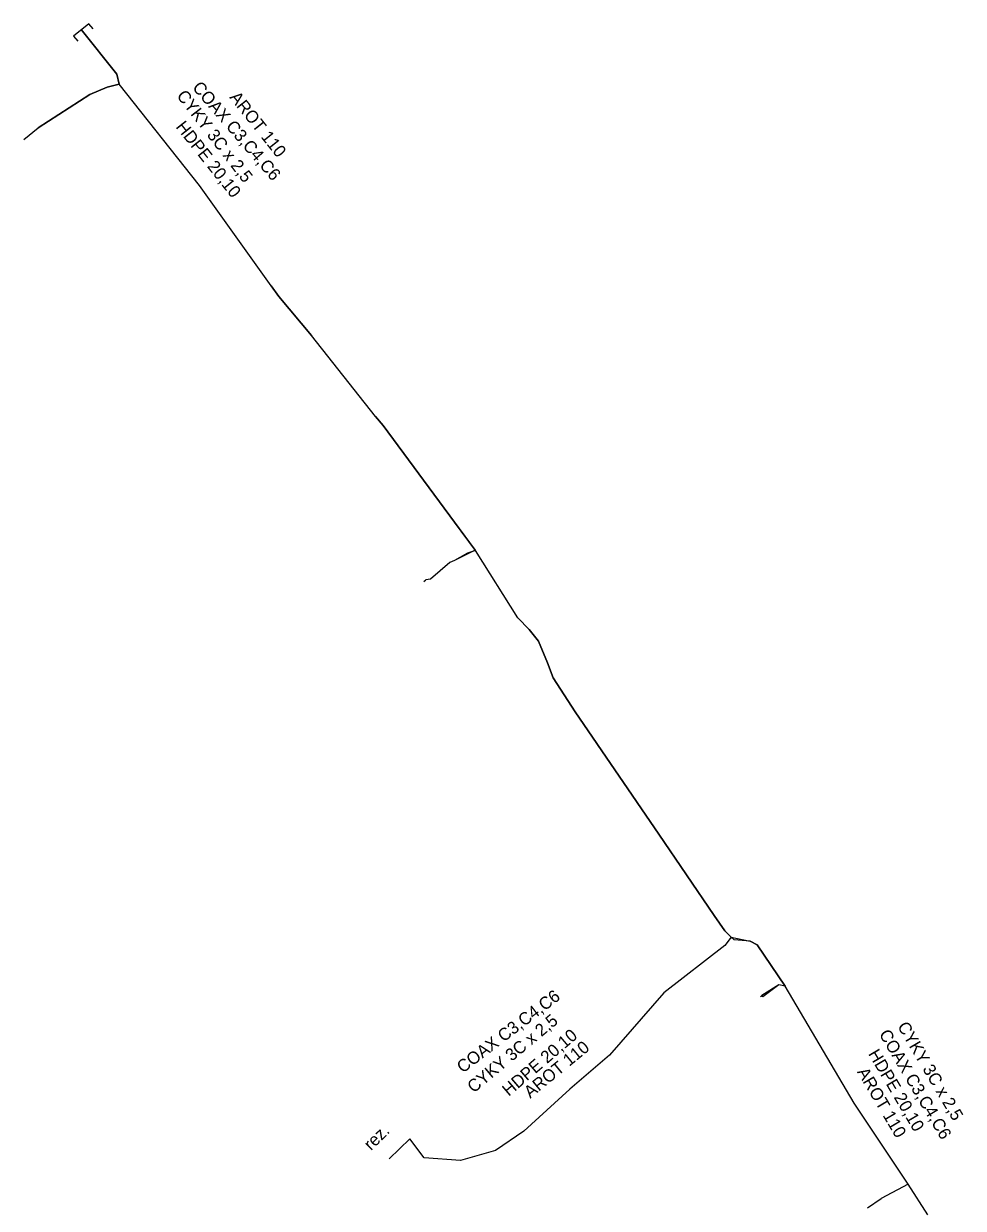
# Model space of a CAD drawing. Extents: x -651943 to -618711, y -1138561 to -1100552.
# Drawn here: x -649730.9 to -649673.8, y -1111348.2 to -1111276.2 of the extents above; entities that cross this region are included whole.
import ezdxf

# ---------------------------------------------------------------- set-up
doc = ezdxf.new("R2010")
doc.units = 0
for name, color, linetype in [('KT optika', 7, 'Continuous'), ('KT trasa', 7, 'Continuous'), ('KT zařízení', 7, 'Continuous')]:
    doc.layers.add(name, color=color, linetype=linetype)

# ---------------------------------------------------------------- blocks, each defined once
blk = doc.blocks.new('ZLB')
at = {"layer": 'KT trasa'}
blk.add_lwpolyline([(-0.12, 0), (-0.12, -0.08), (0.12, -0.08), (0.12, 0)], dxfattribs=at)
blk = doc.blocks.new('ZLB_1')
at = {"layer": 'KT optika'}
blk.add_lwpolyline([(-0.12, 0), (-0.12, -0.08), (0.12, -0.08), (0.12, 0)], dxfattribs=at)

msp = doc.modelspace()

# ---------------------------------------------------------------- linework, layer by layer
at = {"layer": 'KT optika'}
for p, q in [((-649725.21, -1111279.26), (-649727.38, -1111276.55)), ((-649725.08, -1111279.86), (-649725.21, -1111279.26)), ((-649725.79, -1111280.05), (-649725.08, -1111279.86)), ((-649720.18, -1111286.02), (-649725.08, -1111279.86)), ((-649729.99, -1111282.52), (-649726.85, -1111280.5)), ((-649726.85, -1111280.5), (-649725.79, -1111280.05)), ((-649730.872, -1111283.237), (-649729.99, -1111282.52)), ((-649715.84, -1111292.11), (-649720.18, -1111286.02)), ((-649715.36, -1111292.76), (-649715.84, -1111292.11)), ((-649713.38, -1111295.14), (-649715.36, -1111292.76)), ((-649709.49, -1111300.06), (-649713.38, -1111295.14)), ((-649709.03, -1111300.6), (-649709.49, -1111300.06)), ((-649704.69, -1111306.48), (-649709.03, -1111300.6)), ((-649703.43, -1111308.2), (-649704.69, -1111306.48)), ((-649703.9, -1111308.35), (-649704.7, -1111308.8)), ((-649703.43, -1111308.2), (-649703.9, -1111308.35)), ((-649700.84, -1111312.28), (-649703.43, -1111308.2)), ((-649704.97, -1111308.93), (-649706.15, -1111309.93)), ((-649704.7, -1111308.8), (-649704.97, -1111308.93)), ((-649706.569, -1111310.074), (-649706.43, -1111309.97)), ((-649706.15, -1111309.93), (-649706.43, -1111309.97)), ((-649700.16, -1111312.99), (-649700.84, -1111312.28)), ((-649699.6, -1111313.7), (-649700.16, -1111312.99)), ((-649699.05, -1111315.02), (-649699.6, -1111313.7)), ((-649698.7, -1111315.94), (-649699.05, -1111315.02)), ((-649697.37, -1111317.99), (-649698.7, -1111315.94)), ((-649692.28, -1111325.42), (-649697.37, -1111317.99)), ((-649688.92, -1111330.37), (-649692.28, -1111325.42)), ((-649688.27, -1111331.29), (-649688.92, -1111330.37)), ((-649687.89, -1111331.69), (-649688.28, -1111332.19)), ((-649687.89, -1111331.69), (-649688.27, -1111331.29)), ((-649687.7, -1111331.84), (-649687.89, -1111331.69)), ((-649688.28, -1111332.19), (-649691.97, -1111335.07)), ((-649686.74, -1111331.92), (-649687.7, -1111331.84)), ((-649686.3, -1111332.16), (-649686.74, -1111331.92)), ((-649684.6, -1111334.67), (-649686.3, -1111332.16)), ((-649684.98, -1111334.59), (-649686.02, -1111335.23)), ((-649684.6, -1111334.67), (-649684.98, -1111334.59)), ((-649680.42, -1111341.76), (-649684.6, -1111334.67)), ((-649691.97, -1111335.07), (-649695.27, -1111338.85)), ((-649695.27, -1111338.85), (-649697.69, -1111340.92)), ((-649697.69, -1111340.92), (-649700.49, -1111343.48)), ((-649677.13, -1111346.69), (-649680.42, -1111341.76)), ((-649707.42, -1111343.94), (-649708.66, -1111345.16)), ((-649706.53, -1111345.1), (-649707.42, -1111343.94)), ((-649700.49, -1111343.48), (-649702.21, -1111344.65)), ((-649702.21, -1111344.65), (-649704.34, -1111345.26)), ((-649704.34, -1111345.26), (-649706.53, -1111345.1)), ((-649677.13, -1111346.69), (-649678.77, -1111347.57)), ((-649675.94, -1111348.55), (-649677.13, -1111346.69)), ((-649679.607, -1111348.124), (-649678.77, -1111347.57))]:
    msp.add_line(p, q, dxfattribs=at)
at = {"layer": 'KT trasa'}
for p, q in [((-649725.21, -1111279.26), (-649727.38, -1111276.55)), ((-649725.08, -1111279.86), (-649725.21, -1111279.26)), ((-649725.79, -1111280.05), (-649725.08, -1111279.86)), ((-649720.18, -1111286.02), (-649725.08, -1111279.86)), ((-649729.99, -1111282.52), (-649726.85, -1111280.5)), ((-649726.85, -1111280.5), (-649725.79, -1111280.05)), ((-649730.872, -1111283.237), (-649729.99, -1111282.52)), ((-649715.84, -1111292.11), (-649720.18, -1111286.02)), ((-649715.36, -1111292.76), (-649715.84, -1111292.11)), ((-649713.38, -1111295.14), (-649715.36, -1111292.76)), ((-649709.49, -1111300.06), (-649713.38, -1111295.14)), ((-649709.03, -1111300.6), (-649709.49, -1111300.06)), ((-649704.69, -1111306.48), (-649709.03, -1111300.6)), ((-649703.43, -1111308.2), (-649704.69, -1111306.48)), ((-649703.9, -1111308.35), (-649704.7, -1111308.8)), ((-649703.43, -1111308.2), (-649703.9, -1111308.35)), ((-649700.84, -1111312.28), (-649703.43, -1111308.2)), ((-649704.97, -1111308.93), (-649706.15, -1111309.93)), ((-649704.7, -1111308.8), (-649704.97, -1111308.93)), ((-649706.569, -1111310.074), (-649706.43, -1111309.97)), ((-649706.15, -1111309.93), (-649706.43, -1111309.97)), ((-649700.16, -1111312.99), (-649700.84, -1111312.28)), ((-649699.6, -1111313.7), (-649700.16, -1111312.99)), ((-649699.05, -1111315.02), (-649699.6, -1111313.7)), ((-649698.7, -1111315.94), (-649699.05, -1111315.02)), ((-649697.37, -1111317.99), (-649698.7, -1111315.94)), ((-649692.28, -1111325.42), (-649697.37, -1111317.99)), ((-649688.92, -1111330.37), (-649692.28, -1111325.42)), ((-649688.27, -1111331.29), (-649688.92, -1111330.37)), ((-649687.89, -1111331.69), (-649688.28, -1111332.19)), ((-649687.89, -1111331.69), (-649688.27, -1111331.29)), ((-649687.7, -1111331.84), (-649687.89, -1111331.69)), ((-649688.28, -1111332.19), (-649691.97, -1111335.07)), ((-649686.74, -1111331.92), (-649687.7, -1111331.84)), ((-649686.3, -1111332.16), (-649686.74, -1111331.92)), ((-649684.6, -1111334.67), (-649686.3, -1111332.16)), ((-649684.98, -1111334.59), (-649686.02, -1111335.23)), ((-649684.6, -1111334.67), (-649684.98, -1111334.59)), ((-649680.42, -1111341.76), (-649684.6, -1111334.67)), ((-649691.97, -1111335.07), (-649695.27, -1111338.85)), ((-649695.27, -1111338.85), (-649697.69, -1111340.92)), ((-649697.69, -1111340.92), (-649700.49, -1111343.48)), ((-649677.13, -1111346.69), (-649680.42, -1111341.76)), ((-649707.42, -1111343.94), (-649708.66, -1111345.16)), ((-649706.53, -1111345.1), (-649707.42, -1111343.94)), ((-649700.49, -1111343.48), (-649702.21, -1111344.65)), ((-649702.21, -1111344.65), (-649704.34, -1111345.26)), ((-649704.34, -1111345.26), (-649706.53, -1111345.1)), ((-649677.13, -1111346.69), (-649678.77, -1111347.57)), ((-649675.94, -1111348.55), (-649677.13, -1111346.69)), ((-649679.607, -1111348.124), (-649678.77, -1111347.57))]:
    msp.add_line(p, q, dxfattribs=at)
at = {"layer": 'KT zařízení'}
for p, q in [((-649727.38, -1111276.55), (-649725.21, -1111279.26)), ((-649725.21, -1111279.26), (-649725.08, -1111279.86)), ((-649725.08, -1111279.86), (-649725.79, -1111280.05)), ((-649720.18, -1111286.02), (-649725.08, -1111279.86)), ((-649726.85, -1111280.5), (-649729.99, -1111282.52)), ((-649725.79, -1111280.05), (-649726.85, -1111280.5)), ((-649715.84, -1111292.11), (-649720.18, -1111286.02)), ((-649715.84, -1111292.11), (-649715.36, -1111292.76)), ((-649715.36, -1111292.76), (-649713.38, -1111295.14)), ((-649709.49, -1111300.06), (-649713.38, -1111295.14)), ((-649709.49, -1111300.06), (-649709.03, -1111300.6)), ((-649709.03, -1111300.6), (-649704.69, -1111306.48)), ((-649704.69, -1111306.48), (-649703.45, -1111308.183)), ((-649703.45, -1111308.183), (-649704.7, -1111308.8)), ((-649700.84, -1111312.28), (-649703.43, -1111308.2)), ((-649704.97, -1111308.93), (-649706.15, -1111309.93)), ((-649704.7, -1111308.8), (-649704.97, -1111308.93)), ((-649706.15, -1111309.93), (-649706.43, -1111309.97)), ((-649700.84, -1111312.28), (-649700.16, -1111312.99)), ((-649700.16, -1111312.99), (-649699.6, -1111313.7)), ((-649699.6, -1111313.7), (-649699.05, -1111315.02)), ((-649699.05, -1111315.02), (-649698.7, -1111315.94)), ((-649698.7, -1111315.94), (-649697.37, -1111317.99)), ((-649697.37, -1111317.99), (-649692.28, -1111325.42)), ((-649692.28, -1111325.42), (-649688.92, -1111330.37)), ((-649688.92, -1111330.37), (-649688.27, -1111331.29)), ((-649687.89, -1111331.69), (-649688.28, -1111332.19)), ((-649688.27, -1111331.29), (-649687.89, -1111331.69)), ((-649687.89, -1111331.69), (-649686.74, -1111331.92)), ((-649688.28, -1111332.19), (-649691.97, -1111335.07)), ((-649686.74, -1111331.92), (-649686.3, -1111332.16)), ((-649686.3, -1111332.16), (-649684.6, -1111334.67)), ((-649684.98, -1111334.59), (-649685.96, -1111335.31)), ((-649684.6, -1111334.67), (-649684.98, -1111334.59)), ((-649684.6, -1111334.67), (-649684.98, -1111334.59)), ((-649680.42, -1111341.76), (-649684.6, -1111334.67)), ((-649691.97, -1111335.07), (-649695.27, -1111338.85)), ((-649686.02, -1111335.23), (-649686.11, -1111335.31)), ((-649685.96, -1111335.31), (-649686.02, -1111335.23)), ((-649695.27, -1111338.85), (-649697.69, -1111340.92)), ((-649697.69, -1111340.92), (-649700.49, -1111343.48)), ((-649677.13, -1111346.69), (-649680.42, -1111341.76)), ((-649707.42, -1111343.94), (-649708.66, -1111345.16)), ((-649706.53, -1111345.1), (-649707.42, -1111343.94)), ((-649700.49, -1111343.48), (-649702.21, -1111344.65)), ((-649702.21, -1111344.65), (-649704.34, -1111345.26)), ((-649704.34, -1111345.26), (-649706.53, -1111345.1)), ((-649677.13, -1111346.69), (-649678.77, -1111347.57)), ((-649675.94, -1111348.55), (-649677.13, -1111346.69))]:
    msp.add_line(p, q, dxfattribs=at)

# ---------------------------------------------------------------- block references
at = {"layer": 'KT optika', "xscale": 5.000017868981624, "yscale": 5.000017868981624, "rotation": -140.99443067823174}
msp.add_blockref('ZLB_1', (-649727.119, -1111276.881), dxfattribs=at)
at = {"layer": 'KT trasa', "xscale": 5.000017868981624, "yscale": 5.000017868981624, "rotation": -140.99443067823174}
msp.add_blockref('ZLB', (-649727.119, -1111276.881), dxfattribs=at)

# ---------------------------------------------------------------- texts
at = {"layer": 'KT zařízení'}
for s, height, rotation, p in [('COAX C3,C4,C6', 0.75, 310.72922, (-649720.665, -1111280.093)), ('CYKY 3C x 2,5', 0.74999, 307.73781, (-649721.615, -1111280.582)), ('AROT 110', 0.75, 308.50065, (-649718.397, -1111280.676)), ('HDPE 20,10', 0.75, 308.50065, (-649721.668, -1111282.472)), ('COAX C3,C4,C6', 0.75, 37.30884, (-649704.195, -1111339.978)), ('CYKY 3C x 2,5', 0.75, 39.7467, (-649703.532, -1111341.185)), ('CYKY 3C x 2,5', 0.75, 300.52202, (-649677.811, -1111337.093)), ('HDPE 20,10', 0.75, 40.54275, (-649701.402, -1111341.388)), ('COAX C3,C4,C6', 0.75, 300.52202, (-649678.927, -1111337.564)), ('AROT 110', 0.75, 39.28707, (-649700.095, -1111341.503)), ('HDPE 20,10', 0.75, 300.52202, (-649679.584, -1111338.767)), ('AROT 110', 0.75, 300.52202, (-649680.254, -1111339.869)), ('rez.', 0.75, 44.53419, (-649709.77, -1111344.687))]:
    msp.add_text(s, height=height, rotation=rotation, dxfattribs=at).set_placement(p)

doc.saveas('drawing.dxf')
